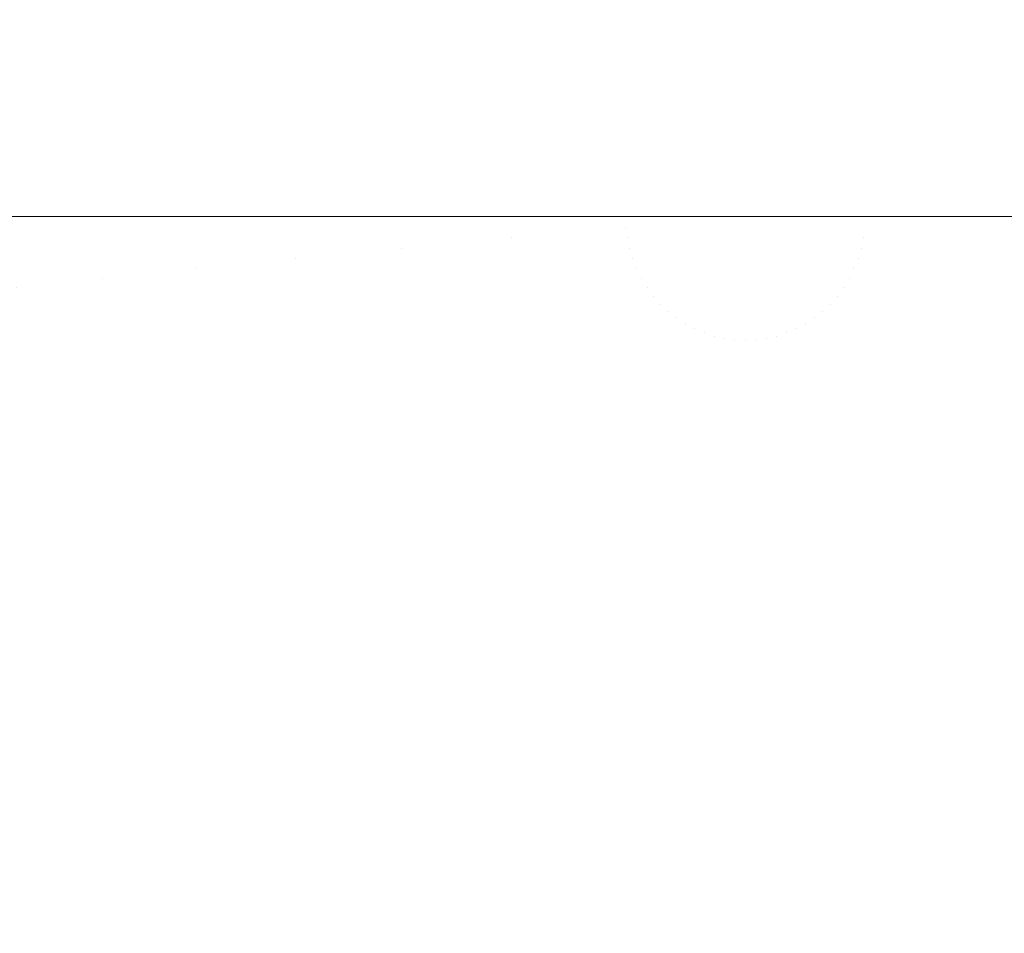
# Model space of a CAD drawing. Header units: inches. Extents: x -412 to -304, y -62 to 18.
# Tile 321 of 656: x -354.482 to -354.4665, y -29.6094 to -29.595. Entities that reach past the tile are written whole.
import ezdxf

# ---------------------------------------------------------------- set-up
doc = ezdxf.new("R2010")
doc.units = ezdxf.units.IN
doc.header["$LTSCALE"] = 32
doc.header["$MEASUREMENT"] = 0
for name, color, linetype, lineweight in [('Black', 7, 'Continuous', 18), ('Drawing', 7, 'Continuous', 18), ('GDSPowerModule-White', 7, 'Continuous', 13), ('None', 7, 'Continuous', 18), ('SolidLine', 7, 'Continuous', 15), ('Wood_1-H', 7, 'Continuous', 13)]:
    doc.layers.add(name, color=color, linetype=linetype, lineweight=lineweight)

# ---------------------------------------------------------------- blocks, each defined once
blk = doc.blocks.new('Group-20')
at = {"layer": 'Black'}
for points in [[(-34.547937, 16.536126, 28.979102), (34.547937, 16.536126, 28.979102), (34.547937, -16.536126, 28.979102), (-34.547937, -16.536126, 28.979102)], [(-34.547937, 16.536126, 27.700787), (34.547937, 16.536126, 27.700787), (34.547937, -16.536126, 27.700787), (-34.547937, -16.536126, 27.700787)]]:
    blk.add_3dface(points, dxfattribs=at)
at = {"layer": 'Wood_1-H'}
for points in [[(-35.964937, 17.953126, 28.998787), (35.964937, 17.953126, 28.998787), (35.964937, -17.953126, 28.998787), (-35.964937, -17.953126, 28.998787)], [(-35.964937, 17.953126, 28.979102), (35.964937, 17.953126, 28.979102), (35.964937, -17.953126, 28.979102), (-35.964937, -17.953126, 28.979102)]]:
    blk.add_3dface(points, dxfattribs=at)
blk = doc.blocks.new('MpHtAdjTrough-1095 (3D)')
at = {"layer": 'Black'}
for points in [[(-17.362205, 7.156693, -4.03907), (17.362205, 7.156693, -4.03907), (17.362205, 2.599737, -4.03907), (-17.362205, 2.599737, -4.03907)], [(17.362205, 7.156693, -3.979228), (-17.362205, 7.156693, -3.979228), (-17.362205, 2.619965, -3.979228), (17.362205, 2.619965, -3.979228)]]:
    blk.add_3dface(points, dxfattribs=at)
blk = doc.blocks.new('MP-Hardwire (3D)')
at = {"layer": 'Black'}
for points, invisible_edges in [([(5.427785, 0.767656), (5.427785, 0.82644), (-6.796133, 0.580648), (-6.796133, 0.364113)], 10), ([(5.427785, 0.767656), (-6.892436, -0.275988), (-6.884715, -0.275651)], 9), ([(-6.797479, 0.348731), (-6.892436, -0.275988), (5.427785, 0.767656)], 11), ([(-6.884715, -0.275651), (5.66357, 0.319822), (5.660001, 0.326676), (5.427785, 0.767656)], 13), ([(5.427785, 0.767656), (-6.79647, 0.356392), (-6.797479, 0.348731)], 9), ([(-6.796133, 0.364113), (-6.79647, 0.356392), (5.427785, 0.767656)], 10)]:
    blk.add_3dface(points, dxfattribs=dict(at, invisible_edges=invisible_edges))
blk.add_3dface([(-4.138306, -0.433046, -1.064714), (-4.138306, 0.433096, -1.064714), (-3.783975, 0.433096, -1.064714), (-3.783975, -0.433046, -1.064714)], dxfattribs=at)
at = {"layer": 'GDSPowerModule-White'}
for points, invisible_edges in [([(-4.096949, 0.414376, -1.483539), (-4.096949, 0.361159, -1.284912), (-4.094999, 0.361237, -1.284891), (-4.094999, 0.414458, -1.483517)], 1), ([(-4.097058, 0.414371, -1.48354), (-4.098887, 0.360925, -1.284975), (-4.096949, 0.361159, -1.284912)], 9), ([(-4.097058, 0.414371, -1.48354), (-4.098886, 0.414139, -1.483602), (-4.098887, 0.360925, -1.284975)], 10), ([(-4.096949, 0.361159, -1.284912), (-4.096949, 0.414376, -1.483539), (-4.097058, 0.414371, -1.48354)], 9), ([(-4.099101, 0.414111, -1.483609), (-4.100798, 0.360538, -1.285078), (-4.098887, 0.360925, -1.284975)], 9), ([(-4.099101, 0.414111, -1.483609), (-4.100795, 0.413749, -1.483707), (-4.100798, 0.360538, -1.285078)], 10), ([(-4.098887, 0.360925, -1.284975), (-4.098886, 0.414139, -1.483602), (-4.099101, 0.414111, -1.483609)], 9), ([(-4.101113, 0.413681, -1.483725), (-4.102669, 0.36, -1.285223), (-4.100798, 0.360538, -1.285078)], 9), ([(-4.101113, 0.413681, -1.483725), (-4.102664, 0.413208, -1.483852), (-4.102669, 0.36, -1.285223)], 10), ([(-4.100798, 0.360538, -1.285078), (-4.100795, 0.413749, -1.483707), (-4.101113, 0.413681, -1.483725)], 9), ([(-4.102669, 0.36, -1.285223), (-4.102664, 0.413208, -1.483852), (-4.103078, 0.413082, -1.483885)], 9), ([(-4.103078, 0.413082, -1.483885), (-4.104488, 0.359315, -1.285406), (-4.102669, 0.36, -1.285223)], 9), ([(-4.103078, 0.413082, -1.483885), (-4.104481, 0.412521, -1.484036), (-4.104488, 0.359315, -1.285406)], 10), ([(-4.104488, 0.359315, -1.285406), (-4.104481, 0.412521, -1.484036), (-4.104982, 0.41232, -1.484089)], 9), ([(-4.104982, 0.41232, -1.484089), (-4.106242, 0.358487, -1.285628), (-4.104488, 0.359315, -1.285406)], 9), ([(-4.104982, 0.41232, -1.484089), (-4.106233, 0.411691, -1.484258), (-4.106242, 0.358487, -1.285628)], 10), ([(-4.106242, 0.358487, -1.285628), (-4.106233, 0.411691, -1.484258), (-4.10681, 0.411401, -1.484336)], 9), ([(-4.10681, 0.411401, -1.484336), (-4.107919, 0.357521, -1.285887), (-4.106242, 0.358487, -1.285628)], 9), ([(-4.096125, 0.409192, -1.505401), (-4.097242, 0.409049, -1.505439), (-4.097518, 0.410267, -1.503938), (-4.096263, 0.410427, -1.503895)], 15), ([(-4.102998, 0.409522, -1.502831), (-4.104175, 0.408798, -1.503026), (-4.104967, 0.409533, -1.501399), (-4.103688, 0.41032, -1.501189)], 15), ([(-4.097242, 0.409049, -1.505439), (-4.098343, 0.408814, -1.505502), (-4.098754, 0.410003, -1.504009), (-4.097518, 0.410267, -1.503938)], 15), ([(-4.104967, 0.409533, -1.501399), (-4.10617, 0.408641, -1.501638), (-4.106981, 0.40919, -1.499949), (-4.105691, 0.410146, -1.499693)], 15), ([(-4.101131, 0.409167, -1.504233), (-4.102253, 0.408603, -1.504384), (-4.102998, 0.409522, -1.502831), (-4.10176, 0.410145, -1.502665)], 15), ([(-4.098343, 0.408814, -1.505502), (-4.099418, 0.408486, -1.50559), (-4.099961, 0.409635, -1.504108), (-4.098754, 0.410003, -1.504009)], 15), ([(-3.827282, 0.409786, -1.504756), (-3.827282, 0.408403, -1.506275), (-4.094999, 0.408403, -1.506275), (-4.094999, 0.409223, -1.505374)], 10), ([(-4.099418, 0.408486, -1.50559), (-4.100459, 0.40807, -1.505701), (-4.101131, 0.409167, -1.504233), (-4.099961, 0.409635, -1.504108)], 15), ([(-4.104175, 0.408798, -1.503026), (-4.105283, 0.407977, -1.503245), (-4.10617, 0.408641, -1.501638), (-4.104967, 0.409533, -1.501399)], 15), ([(-4.102253, 0.408603, -1.504384), (-4.103321, 0.407946, -1.50456), (-4.104175, 0.408798, -1.503026), (-4.102998, 0.409522, -1.502831)], 15), ([(-4.10617, 0.408641, -1.501638), (-4.107288, 0.407652, -1.501903), (-4.10818, 0.408128, -1.500233), (-4.106981, 0.40919, -1.499949)], 15), ([(-4.100459, 0.40807, -1.505701), (-4.101459, 0.407567, -1.505836), (-4.102253, 0.408603, -1.504384), (-4.101131, 0.409167, -1.504233)], 15), ([(-4.095979, 0.407836, -1.506799), (-4.096951, 0.407713, -1.506832), (-4.097242, 0.409049, -1.505439), (-4.096125, 0.409192, -1.505401)], 15), ([(-4.096125, 0.409192, -1.505401), (-4.094999, 0.409223, -1.505374), (-4.094999, 0.408403, -1.506275)], 9), ([(-4.094999, 0.408403, -1.506275), (-4.095979, 0.407836, -1.506799), (-4.096125, 0.409192, -1.505401)], 11), ([(-4.096951, 0.407713, -1.506832), (-4.097909, 0.407508, -1.506887), (-4.098343, 0.408814, -1.505502), (-4.097242, 0.409049, -1.505439)], 15), ([(-4.103321, 0.407946, -1.50456), (-4.104325, 0.407201, -1.50476), (-4.105283, 0.407977, -1.503245), (-4.104175, 0.408798, -1.503026)], 15), ([(-4.097909, 0.407508, -1.506887), (-4.098844, 0.407223, -1.506963), (-4.099418, 0.408486, -1.50559), (-4.098343, 0.408814, -1.505502)], 15), ([(-4.105283, 0.407977, -1.503245), (-4.106312, 0.407066, -1.50349), (-4.107288, 0.407652, -1.501903), (-4.10617, 0.408641, -1.501638)], 15), ([(-4.101459, 0.407567, -1.505836), (-4.102409, 0.406982, -1.505993), (-4.103321, 0.407946, -1.50456), (-4.102253, 0.408603, -1.504384)], 15), ([(-4.098844, 0.407223, -1.506963), (-4.09975, 0.40686, -1.50706), (-4.100459, 0.40807, -1.505701), (-4.099418, 0.408486, -1.50559)], 15), ([(-4.095979, 0.407836, -1.506799), (-4.094999, 0.408403, -1.506275), (-4.094999, 0.406894, -1.507668)], 9), ([(-4.094999, 0.408403, -1.506275), (-3.827282, 0.408403, -1.506275), (-3.827282, 0.406894, -1.507668), (-4.094999, 0.406894, -1.507668)], 5), ([(-4.09975, 0.40686, -1.50706), (-4.10062, 0.406423, -1.507177), (-4.101459, 0.407567, -1.505836), (-4.100459, 0.40807, -1.505701)], 15), ([(-4.104325, 0.407201, -1.50476), (-4.105258, 0.406375, -1.504981), (-4.106312, 0.407066, -1.50349), (-4.105283, 0.407977, -1.503245)], 15), ([(-4.102409, 0.406982, -1.505993), (-4.103304, 0.406319, -1.506171), (-4.104325, 0.407201, -1.50476), (-4.103321, 0.407946, -1.50456)], 15), ([(-4.095826, 0.406371, -1.508079), (-4.096647, 0.406266, -1.508107), (-4.096951, 0.407713, -1.506832), (-4.095979, 0.407836, -1.506799)], 15), ([(-4.094999, 0.406894, -1.507668), (-4.095826, 0.406371, -1.508079), (-4.095979, 0.407836, -1.506799)], 11), ([(-4.096647, 0.406266, -1.508107), (-4.097455, 0.406093, -1.508154), (-4.097909, 0.407508, -1.506887), (-4.096951, 0.407713, -1.506832)], 15), ([(-4.10062, 0.406423, -1.507177), (-4.101447, 0.405914, -1.507314), (-4.102409, 0.406982, -1.505993), (-4.101459, 0.407567, -1.505836)], 15), ([(-4.097455, 0.406093, -1.508154), (-4.098244, 0.405853, -1.508218), (-4.098844, 0.407223, -1.506963), (-4.097909, 0.407508, -1.506887)], 15), ([(-4.103304, 0.406319, -1.506171), (-4.104135, 0.405584, -1.506368), (-4.105258, 0.406375, -1.504981), (-4.104325, 0.407201, -1.50476)], 15), ([(-4.098244, 0.405853, -1.508218), (-4.099009, 0.405547, -1.5083), (-4.09975, 0.40686, -1.50706), (-4.098844, 0.407223, -1.506963)], 15), ([(-4.105258, 0.406375, -1.504981), (-4.106113, 0.405474, -1.505223), (-4.107255, 0.406072, -1.503756), (-4.106312, 0.407066, -1.50349)], 15), ([(-4.101447, 0.405914, -1.507314), (-4.102226, 0.405337, -1.507468), (-4.103304, 0.406319, -1.506171), (-4.102409, 0.406982, -1.505993)], 15), ([(-4.099009, 0.405547, -1.5083), (-4.099743, 0.405177, -1.508399), (-4.10062, 0.406423, -1.507177), (-4.09975, 0.40686, -1.50706)], 15), ([(-4.094999, 0.406894, -1.507668), (-4.094999, 0.406394, -1.508055), (-4.095826, 0.406371, -1.508079)], 10), ([(-3.827282, 0.406894, -1.507668), (-3.827282, 0.40527, -1.508924), (-4.094999, 0.40527, -1.508924), (-4.094999, 0.406394, -1.508055)], 10), ([(-4.094999, 0.406394, -1.508055), (-4.094999, 0.406894, -1.507668), (-3.827282, 0.406894, -1.507668)], 10), ([(-4.104135, 0.405584, -1.506368), (-4.104896, 0.404781, -1.506583), (-4.106113, 0.405474, -1.505223), (-4.105258, 0.406375, -1.504981)], 15), ([(-4.099743, 0.405177, -1.508399), (-4.100441, 0.404748, -1.508514), (-4.101447, 0.405914, -1.507314), (-4.10062, 0.406423, -1.507177)], 15), ([(-4.095667, 0.404804, -1.509234), (-4.096331, 0.40472, -1.509256), (-4.096647, 0.406266, -1.508107), (-4.095826, 0.406371, -1.508079)], 15), ([(-4.095826, 0.406371, -1.508079), (-4.094999, 0.406394, -1.508055), (-4.094999, 0.40527, -1.508924)], 9), ([(-4.094999, 0.40527, -1.508924), (-4.095667, 0.404804, -1.509234), (-4.095826, 0.406371, -1.508079)], 11), ([(-4.102226, 0.405337, -1.507468), (-4.102949, 0.404697, -1.50764), (-4.104135, 0.405584, -1.506368), (-4.103304, 0.406319, -1.506171)], 15), ([(-4.096331, 0.40472, -1.509256), (-4.096984, 0.40458, -1.509294), (-4.097455, 0.406093, -1.508154), (-4.096647, 0.406266, -1.508107)], 15), ([(-4.106113, 0.405474, -1.505223), (-4.106884, 0.404504, -1.505482), (-4.108104, 0.405003, -1.504042), (-4.107255, 0.406072, -1.503756)], 15), ([(-4.096984, 0.40458, -1.509294), (-4.097622, 0.404385, -1.509346), (-4.098244, 0.405853, -1.508218), (-4.097455, 0.406093, -1.508154)], 15), ([(-4.100441, 0.404748, -1.508514), (-4.101098, 0.404261, -1.508644), (-4.102226, 0.405337, -1.507468), (-4.101447, 0.405914, -1.507314)], 15), ([(-4.097622, 0.404385, -1.509346), (-4.09824, 0.404138, -1.509412), (-4.099009, 0.405547, -1.5083), (-4.098244, 0.405853, -1.508218)], 15), ([(-4.104896, 0.404781, -1.506583), (-4.105582, 0.403917, -1.506814), (-4.106884, 0.404504, -1.505482), (-4.106113, 0.405474, -1.505223)], 15), ([(-4.102949, 0.404697, -1.50764), (-4.103611, 0.403998, -1.507827), (-4.104896, 0.404781, -1.506583), (-4.104135, 0.405584, -1.506368)], 15), ([(-4.09824, 0.404138, -1.509412), (-4.098834, 0.40384, -1.509492), (-4.099743, 0.405177, -1.508399), (-4.099009, 0.405547, -1.5083)], 15), ([(-4.101098, 0.404261, -1.508644), (-4.101708, 0.403721, -1.508789), (-4.102949, 0.404697, -1.50764), (-4.102226, 0.405337, -1.507468)], 15), ([(-4.098834, 0.40384, -1.509492), (-4.099398, 0.403492, -1.509585), (-4.100441, 0.404748, -1.508514), (-4.099743, 0.405177, -1.508399)], 15), ([(-4.095667, 0.404804, -1.509234), (-4.094999, 0.40527, -1.508924), (-4.094999, 0.403542, -1.510035)], 9), ([(-4.094999, 0.40527, -1.508924), (-3.827282, 0.40527, -1.508924), (-3.827282, 0.403542, -1.510035), (-4.094999, 0.403542, -1.510035)], 5), ([(-4.103611, 0.403998, -1.507827), (-4.104208, 0.403247, -1.508028), (-4.105582, 0.403917, -1.506814), (-4.104896, 0.404781, -1.506583)], 15), ([(-4.101708, 0.403721, -1.508789), (-4.102268, 0.403131, -1.508947), (-4.103611, 0.403998, -1.507827), (-4.102949, 0.404697, -1.50764)], 15), ([(-4.099398, 0.403492, -1.509585), (-4.099929, 0.403099, -1.509691), (-4.101098, 0.404261, -1.508644), (-4.100441, 0.404748, -1.508514)], 15), ([(-4.096006, 0.403084, -1.510271), (-4.0965, 0.402978, -1.5103), (-4.096984, 0.40458, -1.509294), (-4.096331, 0.40472, -1.509256)], 15), ([(-4.095504, 0.403148, -1.510254), (-4.096006, 0.403084, -1.510271), (-4.096331, 0.40472, -1.509256), (-4.095667, 0.404804, -1.509234)], 15), ([(-4.094999, 0.403542, -1.510035), (-4.095504, 0.403148, -1.510254), (-4.095667, 0.404804, -1.509234)], 11), ([(-4.105582, 0.403917, -1.506814), (-4.106188, 0.402999, -1.50706), (-4.107564, 0.403473, -1.505759), (-4.106884, 0.404504, -1.505482)], 15), ([(-4.0965, 0.402978, -1.5103), (-4.096982, 0.402831, -1.510339), (-4.097622, 0.404385, -1.509346), (-4.096984, 0.40458, -1.509294)], 15), ([(-4.096982, 0.402831, -1.510339), (-4.09745, 0.402644, -1.510389), (-4.09824, 0.404138, -1.509412), (-4.097622, 0.404385, -1.509346)], 15), ([(-4.099929, 0.403099, -1.509691), (-4.100422, 0.402662, -1.509808), (-4.101708, 0.403721, -1.508789), (-4.101098, 0.404261, -1.508644)], 15), ([(-4.09745, 0.402644, -1.510389), (-4.097898, 0.402419, -1.51045), (-4.098834, 0.40384, -1.509492), (-4.09824, 0.404138, -1.509412)], 15), ([(-4.104208, 0.403247, -1.508028), (-4.104735, 0.402448, -1.508243), (-4.106188, 0.402999, -1.50706), (-4.105582, 0.403917, -1.506814)], 15), ([(-4.102268, 0.403131, -1.508947), (-4.102772, 0.402497, -1.509117), (-4.104208, 0.403247, -1.508028), (-4.103611, 0.403998, -1.507827)], 15), ([(-4.097898, 0.402419, -1.51045), (-4.098325, 0.402156, -1.51052), (-4.099398, 0.403492, -1.509585), (-4.098834, 0.40384, -1.509492)], 15), ([(-4.100422, 0.402662, -1.509808), (-4.100874, 0.402186, -1.509935), (-4.102268, 0.403131, -1.508947), (-4.101708, 0.403721, -1.508789)], 15), ([(-4.106188, 0.402999, -1.50706), (-4.106708, 0.402033, -1.507319), (-4.108148, 0.402388, -1.506049), (-4.107564, 0.403473, -1.505759)], 15), ([(-4.098325, 0.402156, -1.51052), (-4.098726, 0.401859, -1.5106), (-4.099929, 0.403099, -1.509691), (-4.099398, 0.403492, -1.509585)], 15), ([(-4.094999, 0.403542, -1.510035), (-4.094999, 0.403162, -1.510235), (-4.095504, 0.403148, -1.510254)], 10), ([(-3.827282, 0.403542, -1.510035), (-3.827282, 0.401725, -1.510992), (-4.094999, 0.401725, -1.510992), (-4.094999, 0.403162, -1.510235)], 10), ([(-4.094999, 0.403162, -1.510235), (-4.094999, 0.403542, -1.510035), (-3.827282, 0.403542, -1.510035)], 10), ([(-4.102772, 0.402497, -1.509117), (-4.103216, 0.401823, -1.509298), (-4.104735, 0.402448, -1.508243), (-4.104208, 0.403247, -1.508028)], 15), ([(-4.100874, 0.402186, -1.509935), (-4.101282, 0.401673, -1.510073), (-4.102772, 0.402497, -1.509117), (-4.102268, 0.403131, -1.508947)], 15), ([(-4.095338, 0.401413, -1.511134), (-4.095674, 0.40137, -1.511145), (-4.096006, 0.403084, -1.510271), (-4.095504, 0.403148, -1.510254)], 15), ([(-4.095504, 0.403148, -1.510254), (-4.094999, 0.403162, -1.510235), (-4.094999, 0.401725, -1.510992)], 9), ([(-4.094999, 0.401725, -1.510992), (-4.095338, 0.401413, -1.511134), (-4.095504, 0.403148, -1.510254)], 11), ([(-4.104735, 0.402448, -1.508243), (-4.105188, 0.401607, -1.508468), (-4.106708, 0.402033, -1.507319), (-4.106188, 0.402999, -1.50706)], 15), ([(-4.098726, 0.401859, -1.5106), (-4.099099, 0.401528, -1.510688), (-4.100422, 0.402662, -1.509808), (-4.099929, 0.403099, -1.509691)], 15), ([(-4.096005, 0.401299, -1.511164), (-4.096329, 0.401201, -1.511191), (-4.096982, 0.402831, -1.510339), (-4.0965, 0.402978, -1.5103)], 15), ([(-4.095674, 0.40137, -1.511145), (-4.096005, 0.401299, -1.511164), (-4.0965, 0.402978, -1.5103), (-4.096006, 0.403084, -1.510271)], 15), ([(-4.096329, 0.401201, -1.511191), (-4.096642, 0.401075, -1.511224), (-4.09745, 0.402644, -1.510389), (-4.096982, 0.402831, -1.510339)], 15), ([(-4.099099, 0.401528, -1.510688), (-4.099441, 0.401168, -1.510785), (-4.100874, 0.402186, -1.509935), (-4.100422, 0.402662, -1.509808)], 15), ([(-4.101282, 0.401673, -1.510073), (-4.101641, 0.401128, -1.510219), (-4.103216, 0.401823, -1.509298), (-4.102772, 0.402497, -1.509117)], 15), ([(-4.096642, 0.401075, -1.511224), (-4.096943, 0.400924, -1.511265), (-4.097898, 0.402419, -1.51045), (-4.09745, 0.402644, -1.510389)], 15), ([(-4.103216, 0.401823, -1.509298), (-4.103599, 0.401113, -1.509488), (-4.105188, 0.401607, -1.508468), (-4.104735, 0.402448, -1.508243)], 15), ([(-4.096943, 0.400924, -1.511265), (-4.097229, 0.400748, -1.511312), (-4.098325, 0.402156, -1.51052), (-4.097898, 0.402419, -1.51045)], 15), ([(-4.099441, 0.401168, -1.510785), (-4.099749, 0.40078, -1.510888), (-4.101282, 0.401673, -1.510073), (-4.100874, 0.402186, -1.509935)], 15), ([(-4.105188, 0.401607, -1.508468), (-4.105564, 0.400732, -1.508702), (-4.10714, 0.401028, -1.507588), (-4.106708, 0.402033, -1.507319)], 15), ([(-4.097229, 0.400748, -1.511312), (-4.097498, 0.400548, -1.511365), (-4.098726, 0.401859, -1.5106), (-4.098325, 0.402156, -1.51052)], 15), ([(-4.101641, 0.401128, -1.510219), (-4.10195, 0.400555, -1.510372), (-4.103599, 0.401113, -1.509488), (-4.103216, 0.401823, -1.509298)], 15), ([(-4.097498, 0.400548, -1.511365), (-4.097748, 0.400327, -1.511425), (-4.099099, 0.401528, -1.510688), (-4.098726, 0.401859, -1.5106)], 15), ([(-4.095338, 0.401413, -1.511134), (-4.094999, 0.401725, -1.510992), (-4.094999, 0.399831, -1.511787)], 9), ([(-4.094999, 0.401725, -1.510992), (-3.827282, 0.401725, -1.510992), (-3.827282, 0.399831, -1.511787), (-4.094999, 0.399831, -1.511787)], 5), ([(-4.103599, 0.401113, -1.509488), (-4.103915, 0.400375, -1.509686), (-4.105564, 0.400732, -1.508702), (-4.105188, 0.401607, -1.508468)], 15), ([(-4.099749, 0.40078, -1.510888), (-4.100021, 0.400368, -1.510999), (-4.101641, 0.401128, -1.510219), (-4.101282, 0.401673, -1.510073)], 15), ([(-4.097748, 0.400327, -1.511425), (-4.097977, 0.400085, -1.51149), (-4.099441, 0.401168, -1.510785), (-4.099099, 0.401528, -1.510688)], 15), ([(-4.095169, 0.399611, -1.511867), (-4.095338, 0.39959, -1.511872), (-4.095674, 0.40137, -1.511145), (-4.095338, 0.401413, -1.511134)], 15), ([(-4.094999, 0.399831, -1.511787), (-4.095169, 0.399611, -1.511867), (-4.095338, 0.401413, -1.511134)], 11), ([(-4.095504, 0.399554, -1.511882), (-4.095666, 0.399505, -1.511895), (-4.096329, 0.401201, -1.511191), (-4.096005, 0.401299, -1.511164)], 15), ([(-4.095338, 0.39959, -1.511872), (-4.095504, 0.399554, -1.511882), (-4.096005, 0.401299, -1.511164), (-4.095674, 0.40137, -1.511145)], 15), ([(-4.10195, 0.400555, -1.510372), (-4.102206, 0.399957, -1.510532), (-4.103915, 0.400375, -1.509686), (-4.103599, 0.401113, -1.509488)], 15), ([(-4.100021, 0.400368, -1.510999), (-4.100254, 0.399935, -1.511115), (-4.10195, 0.400555, -1.510372), (-4.101641, 0.401128, -1.510219)], 15), ([(-4.097977, 0.400085, -1.51149), (-4.098184, 0.399826, -1.511559), (-4.099749, 0.40078, -1.510888), (-4.099441, 0.401168, -1.510785)], 15), ([(-4.095666, 0.399505, -1.511895), (-4.095823, 0.399442, -1.511912), (-4.096642, 0.401075, -1.511224), (-4.096329, 0.401201, -1.511191)], 15), ([(-4.105564, 0.400732, -1.508702), (-4.105859, 0.399829, -1.508944), (-4.107479, 0.399989, -1.507867), (-4.10714, 0.401028, -1.507588)], 15), ([(-4.095823, 0.399442, -1.511912), (-4.095974, 0.399366, -1.511932), (-4.096943, 0.400924, -1.511265), (-4.096642, 0.401075, -1.511224)], 15), ([(-4.095974, 0.399366, -1.511932), (-4.096118, 0.399277, -1.511956), (-4.097229, 0.400748, -1.511312), (-4.096943, 0.400924, -1.511265)], 15), ([(-4.103915, 0.400375, -1.509686), (-4.104164, 0.399612, -1.50989), (-4.105859, 0.399829, -1.508944), (-4.105564, 0.400732, -1.508702)], 15), ([(-4.098184, 0.399826, -1.511559), (-4.098366, 0.399549, -1.511633), (-4.100021, 0.400368, -1.510999), (-4.099749, 0.40078, -1.510888)], 15), ([(-4.096118, 0.399277, -1.511956), (-4.096253, 0.399177, -1.511983), (-4.097498, 0.400548, -1.511365), (-4.097229, 0.400748, -1.511312)], 15), ([(-4.100254, 0.399935, -1.511115), (-4.100448, 0.399483, -1.511236), (-4.102206, 0.399957, -1.510532), (-4.10195, 0.400555, -1.510372)], 15), ([(-4.096253, 0.399177, -1.511983), (-4.096378, 0.399066, -1.512013), (-4.097748, 0.400327, -1.511425), (-4.097498, 0.400548, -1.511365)], 15), ([(-4.102206, 0.399957, -1.510532), (-4.102408, 0.399341, -1.510697), (-4.104164, 0.399612, -1.50989), (-4.103915, 0.400375, -1.509686)], 15), ([(-4.098366, 0.399549, -1.511633), (-4.098523, 0.399259, -1.511711), (-4.100254, 0.399935, -1.511115), (-4.100021, 0.400368, -1.510999)], 15), ([(-4.096378, 0.399066, -1.512013), (-4.096493, 0.398945, -1.512045), (-4.097977, 0.400085, -1.51149), (-4.097748, 0.400327, -1.511425)], 15), ([(-4.096493, 0.398945, -1.512045), (-4.096597, 0.398815, -1.51208), (-4.098184, 0.399826, -1.511559), (-4.097977, 0.400085, -1.51149)], 15), ([(-4.105859, 0.399829, -1.508944), (-4.106071, 0.398904, -1.509192), (-4.107723, 0.398926, -1.508151), (-4.107479, 0.399989, -1.507867)], 15), ([(-4.100448, 0.399483, -1.511236), (-4.1006, 0.399017, -1.511361), (-4.102408, 0.399341, -1.510697), (-4.102206, 0.399957, -1.510532)], 15), ([(-4.098523, 0.399259, -1.511711), (-4.098652, 0.398956, -1.511792), (-4.100448, 0.399483, -1.511236), (-4.100254, 0.399935, -1.511115)], 15), ([(-4.104164, 0.399612, -1.50989), (-4.104344, 0.398831, -1.510099), (-4.106071, 0.398904, -1.509192), (-4.105859, 0.399829, -1.508944)], 15), ([(-4.096597, 0.398815, -1.51208), (-4.096688, 0.398676, -1.512117), (-4.098366, 0.399549, -1.511633), (-4.098184, 0.399826, -1.511559)], 15), ([(-4.094999, 0.399831, -1.511787), (-4.094999, 0.399615, -1.511856), (-4.095169, 0.399611, -1.511867)], 10), ([(-4.094999, 0.399615, -1.511856), (-4.094999, 0.399831, -1.511787), (-3.827282, 0.399831, -1.511787), (-3.827282, 0.399615, -1.511856)], 10), ([(-4.102408, 0.399341, -1.510697), (-4.102552, 0.39871, -1.510867), (-4.104344, 0.398831, -1.510099), (-4.104164, 0.399612, -1.50989)], 15), ([(-4.094999, 0.397755, -1.512448), (-4.095666, 0.399505, -1.511895), (-4.095504, 0.399554, -1.511882)], 11), ([(-4.094999, 0.397755, -1.512448), (-4.095504, 0.399554, -1.511882), (-4.095338, 0.39959, -1.511872)], 11), ([(-4.094999, 0.397755, -1.512448), (-4.095338, 0.39959, -1.511872), (-4.095169, 0.399611, -1.511867)], 11), ([(-4.095169, 0.399611, -1.511867), (-4.094999, 0.399615, -1.511856), (-4.094999, 0.397876, -1.512415)], 9), ([(-4.094999, 0.397876, -1.512415), (-4.094999, 0.397755, -1.512448), (-4.095169, 0.399611, -1.511867)], 10), ([(-3.827282, 0.399615, -1.511856), (-3.827282, 0.397876, -1.512415), (-4.094999, 0.397876, -1.512415), (-4.094999, 0.399615, -1.511856)], 10), ([(-4.098652, 0.398956, -1.511792), (-4.098754, 0.398643, -1.511876), (-4.1006, 0.399017, -1.511361), (-4.100448, 0.399483, -1.511236)], 15), ([(-4.096688, 0.398676, -1.512117), (-4.096767, 0.39853, -1.512156), (-4.098523, 0.399259, -1.511711), (-4.098366, 0.399549, -1.511633)], 15), ([(-4.094999, 0.397755, -1.512448), (-4.095974, 0.399366, -1.511932), (-4.095823, 0.399442, -1.511912)], 11), ([(-4.094999, 0.397755, -1.512448), (-4.095823, 0.399442, -1.511912), (-4.095666, 0.399505, -1.511895)], 11), ([(-4.1006, 0.399017, -1.511361), (-4.10071, 0.39854, -1.511489), (-4.102552, 0.39871, -1.510867), (-4.102408, 0.399341, -1.510697)], 15), ([(-4.096767, 0.39853, -1.512156), (-4.096832, 0.398378, -1.512197), (-4.098652, 0.398956, -1.511792), (-4.098523, 0.399259, -1.511711)], 15), ([(-4.094999, 0.397755, -1.512448), (-4.096253, 0.399177, -1.511983), (-4.096118, 0.399277, -1.511956)], 11), ([(-4.094999, 0.397755, -1.512448), (-4.096118, 0.399277, -1.511956), (-4.095974, 0.399366, -1.511932)], 11), ([(-4.094999, 0.397755, -1.512448), (-4.096378, 0.399066, -1.512013), (-4.096253, 0.399177, -1.511983)], 11), ([(-4.098754, 0.398643, -1.511876), (-4.098828, 0.398324, -1.511962), (-4.10071, 0.39854, -1.511489), (-4.1006, 0.399017, -1.511361)], 15), ([(-4.096832, 0.398378, -1.512197), (-4.096883, 0.398222, -1.512239), (-4.098754, 0.398643, -1.511876), (-4.098652, 0.398956, -1.511792)], 15), ([(-4.094999, 0.397755, -1.512448), (-4.096597, 0.398815, -1.51208), (-4.096493, 0.398945, -1.512045)], 11), ([(-4.094999, 0.397755, -1.512448), (-4.096493, 0.398945, -1.512045), (-4.096378, 0.399066, -1.512013)], 11), ([(-4.106071, 0.398904, -1.509192), (-4.106199, 0.397964, -1.509444), (-4.10787, 0.397847, -1.508441), (-4.107723, 0.398926, -1.508151)], 15), ([(-4.104344, 0.398831, -1.510099), (-4.104452, 0.398039, -1.510312), (-4.106199, 0.397964, -1.509444), (-4.106071, 0.398904, -1.509192)], 15), ([(-4.102552, 0.39871, -1.510867), (-4.10264, 0.398069, -1.511038), (-4.104452, 0.398039, -1.510312), (-4.104344, 0.398831, -1.510099)], 15), ([(-4.094999, 0.397755, -1.512448), (-4.096688, 0.398676, -1.512117), (-4.096597, 0.398815, -1.51208)], 11), ([(-4.10071, 0.39854, -1.511489), (-4.100776, 0.398056, -1.511619), (-4.10264, 0.398069, -1.511038), (-4.102552, 0.39871, -1.510867)], 15), ([(-4.096883, 0.398222, -1.512239), (-4.09692, 0.398061, -1.512282), (-4.098828, 0.398324, -1.511962), (-4.098754, 0.398643, -1.511876)], 15), ([(-4.094999, 0.397755, -1.512448), (-4.096767, 0.39853, -1.512156), (-4.096688, 0.398676, -1.512117)], 11), ([(-4.098828, 0.398324, -1.511962), (-4.098872, 0.397999, -1.512049), (-4.100776, 0.398056, -1.511619), (-4.10071, 0.39854, -1.511489)], 15), ([(-4.094999, 0.397755, -1.512448), (-4.096832, 0.398378, -1.512197), (-4.096767, 0.39853, -1.512156)], 11), ([(-4.09692, 0.398061, -1.512282), (-4.096942, 0.397898, -1.512326), (-4.098872, 0.397999, -1.512049), (-4.098828, 0.398324, -1.511962)], 15), ([(-4.094999, 0.397755, -1.512448), (-4.096883, 0.398222, -1.512239), (-4.096832, 0.398378, -1.512197)], 11), ([(-4.094999, 0.397755, -1.512448), (-4.09692, 0.398061, -1.512282), (-4.096883, 0.398222, -1.512239)], 11), ([(-4.104452, 0.398039, -1.510312), (-4.104488, 0.39724, -1.510526), (-4.106242, 0.397018, -1.509697), (-4.106199, 0.397964, -1.509444)], 15), ([(-4.10264, 0.398069, -1.511038), (-4.102669, 0.397424, -1.511211), (-4.104488, 0.39724, -1.510526), (-4.104452, 0.398039, -1.510312)], 15), ([(-4.100776, 0.398056, -1.511619), (-4.100798, 0.397568, -1.511749), (-4.102669, 0.397424, -1.511211), (-4.10264, 0.398069, -1.511038)], 15), ([(-4.098872, 0.397999, -1.512049), (-4.098887, 0.397671, -1.512136), (-4.100798, 0.397568, -1.511749), (-4.100776, 0.398056, -1.511619)], 15), ([(-4.094999, 0.397755, -1.512448), (-4.096942, 0.397898, -1.512326), (-4.09692, 0.398061, -1.512282)], 11), ([(-4.106199, 0.397964, -1.509444), (-4.106242, 0.397018, -1.509697), (-4.107919, 0.396759, -1.508732), (-4.10787, 0.397847, -1.508441)], 15), ([(-4.096942, 0.397898, -1.512326), (-4.096949, 0.397734, -1.51237), (-4.098887, 0.397671, -1.512136), (-4.098872, 0.397999, -1.512049)], 15), ([(-4.094999, 0.397755, -1.512448), (-4.096949, 0.397734, -1.51237), (-4.096942, 0.397898, -1.512326)], 11), ([(-4.094999, 0.397755, -1.512448), (-4.094999, 0.397876, -1.512415), (-3.827282, 0.397876, -1.512415), (-3.827282, 0.397755, -1.512448)], 10), ([(-4.096949, 0.397734, -1.51237), (-4.096942, 0.39757, -1.512414), (-4.098872, 0.397344, -1.512224), (-4.098887, 0.397671, -1.512136)], 15), ([(-4.094999, 0.397755, -1.512448), (-4.096942, 0.39757, -1.512414), (-4.096949, 0.397734, -1.51237)], 11), ([(-4.094999, 0.397755, -1.512448), (-4.09692, 0.397407, -1.512457), (-4.096942, 0.39757, -1.512414)], 11), ([(-4.094999, 0.397755, -1.512448), (-4.096883, 0.397246, -1.5125), (-4.09692, 0.397407, -1.512457)], 11), ([(-4.094999, 0.397755, -1.512448), (-4.096832, 0.397089, -1.512542), (-4.096883, 0.397246, -1.5125)], 11), ([(-4.094999, 0.397755, -1.512448), (-4.096767, 0.396938, -1.512583), (-4.096832, 0.397089, -1.512542)], 11), ([(-4.094999, 0.397755, -1.512448), (-4.096688, 0.396792, -1.512622), (-4.096767, 0.396938, -1.512583)], 11), ([(-4.094999, 0.397755, -1.512448), (-4.096597, 0.396653, -1.512659), (-4.096688, 0.396792, -1.512622)], 11), ([(-4.094999, 0.397755, -1.512448), (-4.096493, 0.396523, -1.512694), (-4.096597, 0.396653, -1.512659)], 11), ([(-4.094999, 0.397755, -1.512448), (-4.096378, 0.396402, -1.512727), (-4.096493, 0.396523, -1.512694)], 11), ([(-4.094999, 0.397755, -1.512448), (-4.096253, 0.396291, -1.512756), (-4.096378, 0.396402, -1.512727)], 11), ([(-4.094999, 0.397755, -1.512448), (-4.096118, 0.39619, -1.512783), (-4.096253, 0.396291, -1.512756)], 11), ([(-4.094999, 0.397755, -1.512448), (-4.095974, 0.396102, -1.512807), (-4.096118, 0.39619, -1.512783)], 11), ([(-4.094999, 0.397755, -1.512448), (-4.095823, 0.396026, -1.512827), (-4.095974, 0.396102, -1.512807)], 11), ([(-4.094999, 0.397755, -1.512448), (-4.095666, 0.395963, -1.512844), (-4.095823, 0.396026, -1.512827)], 11), ([(-4.094999, 0.397755, -1.512448), (-4.095504, 0.395914, -1.512857), (-4.095666, 0.395963, -1.512844)], 11), ([(-4.094999, 0.397755, -1.512448), (-4.095338, 0.395878, -1.512867), (-4.095504, 0.395914, -1.512857)], 11), ([(-4.094999, 0.397755, -1.512448), (-4.095169, 0.395857, -1.512873), (-4.095338, 0.395878, -1.512867)], 11), ([(-4.094999, 0.397755, -1.512448), (-4.094999, 0.395873, -1.51287), (-4.094999, 0.39585, -1.512873), (-4.095169, 0.395857, -1.512873)], 12), ([(-3.827282, 0.397755, -1.512448), (-3.827282, 0.395873, -1.51287), (-4.094999, 0.395873, -1.51287), (-4.094999, 0.397755, -1.512448)], 10), ([(-4.100798, 0.397568, -1.511749), (-4.100776, 0.39708, -1.51188), (-4.10264, 0.396778, -1.511384), (-4.102669, 0.397424, -1.511211)], 15), ([(-4.098887, 0.397671, -1.512136), (-4.098872, 0.397344, -1.512224), (-4.100776, 0.39708, -1.51188), (-4.100798, 0.397568, -1.511749)], 15), ([(-4.096942, 0.39757, -1.512414), (-4.09692, 0.397407, -1.512457), (-4.098828, 0.397019, -1.512311), (-4.098872, 0.397344, -1.512224)], 15), ([(-4.102669, 0.397424, -1.511211), (-4.10264, 0.396778, -1.511384), (-4.104452, 0.396441, -1.51074), (-4.104488, 0.39724, -1.510526)], 15), ([(-4.09692, 0.397407, -1.512457), (-4.096883, 0.397246, -1.5125), (-4.098754, 0.396699, -1.512397), (-4.098828, 0.397019, -1.512311)], 15), ([(-4.104488, 0.39724, -1.510526), (-4.104452, 0.396441, -1.51074), (-4.106199, 0.396071, -1.509951), (-4.106242, 0.397018, -1.509697)], 15), ([(-4.098872, 0.397344, -1.512224), (-4.098828, 0.397019, -1.512311), (-4.10071, 0.396595, -1.51201), (-4.100776, 0.39708, -1.51188)], 15), ([(-4.096883, 0.397246, -1.5125), (-4.096832, 0.397089, -1.512542), (-4.098652, 0.396387, -1.512481), (-4.098754, 0.396699, -1.512397)], 15), ([(-4.100776, 0.39708, -1.51188), (-4.10071, 0.396595, -1.51201), (-4.102552, 0.396137, -1.511556), (-4.10264, 0.396778, -1.511384)], 15), ([(-4.096832, 0.397089, -1.512542), (-4.096767, 0.396938, -1.512583), (-4.098523, 0.396084, -1.512562), (-4.098652, 0.396387, -1.512481)], 15), ([(-4.106242, 0.397018, -1.509697), (-4.106199, 0.396071, -1.509951), (-4.10787, 0.395672, -1.509024), (-4.107919, 0.396759, -1.508732)], 15), ([(-4.098828, 0.397019, -1.512311), (-4.098754, 0.396699, -1.512397), (-4.1006, 0.396118, -1.512138), (-4.10071, 0.396595, -1.51201)], 15), ([(-4.096767, 0.396938, -1.512583), (-4.096688, 0.396792, -1.512622), (-4.098366, 0.395794, -1.512639), (-4.098523, 0.396084, -1.512562)], 15), ([(-4.10264, 0.396778, -1.511384), (-4.102552, 0.396137, -1.511556), (-4.104344, 0.395648, -1.510952), (-4.104452, 0.396441, -1.51074)], 15), ([(-4.096688, 0.396792, -1.512622), (-4.096597, 0.396653, -1.512659), (-4.098184, 0.395517, -1.512714), (-4.098366, 0.395794, -1.512639)], 15), ([(-4.098754, 0.396699, -1.512397), (-4.098652, 0.396387, -1.512481), (-4.100448, 0.395652, -1.512263), (-4.1006, 0.396118, -1.512138)], 15), ([(-4.096597, 0.396653, -1.512659), (-4.096493, 0.396523, -1.512694), (-4.097977, 0.395257, -1.512783), (-4.098184, 0.395517, -1.512714)], 15), ([(-4.10071, 0.396595, -1.51201), (-4.1006, 0.396118, -1.512138), (-4.102408, 0.395506, -1.511725), (-4.102552, 0.396137, -1.511556)], 15), ([(-4.096493, 0.396523, -1.512694), (-4.096378, 0.396402, -1.512727), (-4.097748, 0.395016, -1.512848), (-4.097977, 0.395257, -1.512783)], 15), ([(-4.104452, 0.396441, -1.51074), (-4.104344, 0.395648, -1.510952), (-4.106071, 0.395132, -1.510203), (-4.106199, 0.396071, -1.509951)], 15), ([(-4.098652, 0.396387, -1.512481), (-4.098523, 0.396084, -1.512562), (-4.100254, 0.395201, -1.512384), (-4.100448, 0.395652, -1.512263)], 15), ([(-4.096378, 0.396402, -1.512727), (-4.096253, 0.396291, -1.512756), (-4.097498, 0.394794, -1.512907), (-4.097748, 0.395016, -1.512848)], 15), ([(-4.096253, 0.396291, -1.512756), (-4.096118, 0.39619, -1.512783), (-4.097229, 0.394595, -1.512961), (-4.097498, 0.394794, -1.512907)], 15), ([(-4.096118, 0.39619, -1.512783), (-4.095974, 0.396102, -1.512807), (-4.096943, 0.394419, -1.513008), (-4.097229, 0.394595, -1.512961)], 15), ([(-4.106199, 0.396071, -1.509951), (-4.106071, 0.395132, -1.510203), (-4.107723, 0.394592, -1.509313), (-4.10787, 0.395672, -1.509024)], 15), ([(-4.102552, 0.396137, -1.511556), (-4.102408, 0.395506, -1.511725), (-4.104164, 0.394868, -1.511161), (-4.104344, 0.395648, -1.510952)], 15), ([(-4.1006, 0.396118, -1.512138), (-4.100448, 0.395652, -1.512263), (-4.102206, 0.39489, -1.51189), (-4.102408, 0.395506, -1.511725)], 15), ([(-4.098523, 0.396084, -1.512562), (-4.098366, 0.395794, -1.512639), (-4.100021, 0.394767, -1.5125), (-4.100254, 0.395201, -1.512384)], 15), ([(-4.095974, 0.396102, -1.512807), (-4.095823, 0.396026, -1.512827), (-4.096642, 0.394268, -1.513048), (-4.096943, 0.394419, -1.513008)], 15), ([(-4.095823, 0.396026, -1.512827), (-4.095666, 0.395963, -1.512844), (-4.096329, 0.394142, -1.513082), (-4.096642, 0.394268, -1.513048)], 15), ([(-4.095666, 0.395963, -1.512844), (-4.095504, 0.395914, -1.512857), (-4.096005, 0.394044, -1.513108), (-4.096329, 0.394142, -1.513082)], 15), ([(-4.095504, 0.395914, -1.512857), (-4.095338, 0.395878, -1.512867), (-4.095674, 0.393973, -1.513127), (-4.096005, 0.394044, -1.513108)], 15), ([(-4.095338, 0.395878, -1.512867), (-4.095169, 0.395857, -1.512873), (-4.095338, 0.39393, -1.513139), (-4.095674, 0.393973, -1.513127)], 15), ([(-4.095169, 0.395857, -1.512873), (-4.094999, 0.39585, -1.512873), (-4.094999, 0.393838, -1.51315), (-4.095338, 0.39393, -1.513139)], 13), ([(-4.094999, 0.39585, -1.512873), (-4.094999, 0.395873, -1.51287), (-3.827282, 0.395873, -1.51287), (-3.827282, 0.39585, -1.512873)], 10), ([(-3.827282, 0.39585, -1.512873), (-3.827282, 0.393838, -1.51315), (-4.094999, 0.393838, -1.51315), (-4.094999, 0.39585, -1.512873)], 10), ([(-4.098366, 0.395794, -1.512639), (-4.098184, 0.395517, -1.512714), (-4.099749, 0.394355, -1.51261), (-4.100021, 0.394767, -1.5125)], 15), ([(-4.104344, 0.395648, -1.510952), (-4.104164, 0.394868, -1.511161), (-4.105859, 0.394207, -1.510451), (-4.106071, 0.395132, -1.510203)], 15), ([(-4.100448, 0.395652, -1.512263), (-4.100254, 0.395201, -1.512384), (-4.10195, 0.394292, -1.51205), (-4.102206, 0.39489, -1.51189)], 15), ([(-4.102408, 0.395506, -1.511725), (-4.102206, 0.39489, -1.51189), (-4.103915, 0.394105, -1.511366), (-4.104164, 0.394868, -1.511161)], 15), ([(-4.098184, 0.395517, -1.512714), (-4.097977, 0.395257, -1.512783), (-4.099441, 0.393967, -1.512714), (-4.099749, 0.394355, -1.51261)], 15), ([(-4.097977, 0.395257, -1.512783), (-4.097748, 0.395016, -1.512848), (-4.099099, 0.393607, -1.512811), (-4.099441, 0.393967, -1.512714)], 15), ([(-4.106071, 0.395132, -1.510203), (-4.105859, 0.394207, -1.510451), (-4.107479, 0.393529, -1.509598), (-4.107723, 0.394592, -1.509313)], 15), ([(-4.100254, 0.395201, -1.512384), (-4.100021, 0.394767, -1.5125), (-4.101641, 0.393719, -1.512204), (-4.10195, 0.394292, -1.51205)], 15), ([(-4.097748, 0.395016, -1.512848), (-4.097498, 0.394794, -1.512907), (-4.098726, 0.393277, -1.512899), (-4.099099, 0.393607, -1.512811)], 15), ([(-4.104164, 0.394868, -1.511161), (-4.103915, 0.394105, -1.511366), (-4.105564, 0.393304, -1.510693), (-4.105859, 0.394207, -1.510451)], 15), ([(-4.102206, 0.39489, -1.51189), (-4.10195, 0.394292, -1.51205), (-4.103599, 0.393366, -1.511564), (-4.103915, 0.394105, -1.511366)], 15), ([(-4.100021, 0.394767, -1.5125), (-4.099749, 0.394355, -1.51261), (-4.101282, 0.393174, -1.51235), (-4.101641, 0.393719, -1.512204)], 15), ([(-4.097498, 0.394794, -1.512907), (-4.097229, 0.394595, -1.512961), (-4.098325, 0.392979, -1.512979), (-4.098726, 0.393277, -1.512899)], 15), ([(-4.097229, 0.394595, -1.512961), (-4.096943, 0.394419, -1.513008), (-4.097898, 0.392717, -1.513049), (-4.098325, 0.392979, -1.512979)], 15), ([(-4.10195, 0.394292, -1.51205), (-4.101641, 0.393719, -1.512204), (-4.103216, 0.392657, -1.511754), (-4.103599, 0.393366, -1.511564)], 15), ([(-4.099749, 0.394355, -1.51261), (-4.099441, 0.393967, -1.512714), (-4.100874, 0.392661, -1.512487), (-4.101282, 0.393174, -1.51235)], 15), ([(-4.096943, 0.394419, -1.513008), (-4.096642, 0.394268, -1.513048), (-4.09745, 0.392491, -1.51311), (-4.097898, 0.392717, -1.513049)], 15), ([(-4.105859, 0.394207, -1.510451), (-4.105564, 0.393304, -1.510693), (-4.10714, 0.392491, -1.509876), (-4.107479, 0.393529, -1.509598)], 15), ([(-4.096642, 0.394268, -1.513048), (-4.096329, 0.394142, -1.513082), (-4.096982, 0.392304, -1.51316), (-4.09745, 0.392491, -1.51311)], 15), ([(-4.096329, 0.394142, -1.513082), (-4.096005, 0.394044, -1.513108), (-4.0965, 0.392157, -1.513199), (-4.096982, 0.392304, -1.51316)], 15), ([(-4.103915, 0.394105, -1.511366), (-4.103599, 0.393366, -1.511564), (-4.105188, 0.392428, -1.510927), (-4.105564, 0.393304, -1.510693)], 15), ([(-4.096005, 0.394044, -1.513108), (-4.095674, 0.393973, -1.513127), (-4.096006, 0.392052, -1.513227), (-4.0965, 0.392157, -1.513199)], 15), ([(-4.099441, 0.393967, -1.512714), (-4.099099, 0.393607, -1.512811), (-4.100422, 0.392185, -1.512615), (-4.100874, 0.392661, -1.512487)], 15), ([(-4.095674, 0.393973, -1.513127), (-4.095338, 0.39393, -1.513139), (-4.095504, 0.391988, -1.513244), (-4.096006, 0.392052, -1.513227)], 15), ([(-4.095504, 0.391988, -1.513244), (-4.095338, 0.39393, -1.513139), (-4.094999, 0.393838, -1.51315)], 11), ([(-4.094999, 0.393838, -1.51315), (-4.094999, 0.391966, -1.513243), (-4.095504, 0.391988, -1.513244)], 10), ([(-4.094999, 0.391966, -1.513243), (-4.094999, 0.393838, -1.51315), (-3.827282, 0.393838, -1.51315), (-3.827282, 0.391966, -1.513243)], 10), ([(-4.101641, 0.393719, -1.512204), (-4.101282, 0.393174, -1.51235), (-4.102772, 0.391983, -1.511934), (-4.103216, 0.392657, -1.511754)], 15)]:
    blk.add_3dface(points, dxfattribs=dict(at, invisible_edges=invisible_edges))
blk.add_3dface([(-3.827282, 0.361237, -1.284891), (-3.827282, 0.414458, -1.483517), (-4.094999, 0.414458, -1.483517), (-4.094999, 0.361237, -1.284891)], dxfattribs=at)
blk = doc.blocks.new('Group-23')
at = {"layer": 'None'}
blk.add_blockref('Group-20', (0, 0), dxfattribs=at)
at = {"layer": 'SolidLine', "color": 7}
blk.add_blockref('MpHtAdjTrough-1095 (3D)', (0, 0, 27.700787), dxfattribs=at)
at = {"layer": 'SolidLine', "color": 7, "rotation": 180}
blk.add_blockref('MP-Hardwire (3D)', (0, 4, 27.700787), dxfattribs=at)
blk = doc.blocks.new('MP Ht Adju Rect Table (3D)')
at = {"layer": 'None'}
blk.add_blockref('Group-23', (0, 0), dxfattribs=at)
at = {"layer": 'Drawing', "color": 0, "flags": 1}
for tag in ['Catalog', 'FinishGroup', 'Option1', 'Option2', 'Option3', 'Option4', 'Option5', 'Option6', 'Option7', 'Option8', 'Option9', 'Option10', 'Option11', 'Option12', 'Discount', 'Custom', 'Item2', 'Item3', 'Item6', 'Item9', 'Item10', 'Item12', 'Item13', 'Item16', 'Item19', 'Item20', 'Item21', 'Item22', 'Item23', 'Item24', 'Item25', 'Item8', 'Item18', 'Tag', 'Item1', 'Item4', 'Item5', 'Item7', 'Item11', 'Item14', 'Item15', 'Item17']:
    blk.add_attdef(tag, (-16.606637, -46.530556), '', height=0.007087, dxfattribs=at)

msp = doc.modelspace()

# ---------------------------------------------------------------- block references
at = {"layer": 'Drawing', "rotation": 270}
msp.add_blockref('MP Ht Adju Rect Table (3D)', (-358.072835, -25.503092), dxfattribs=at)

doc.saveas('drawing.dxf')
